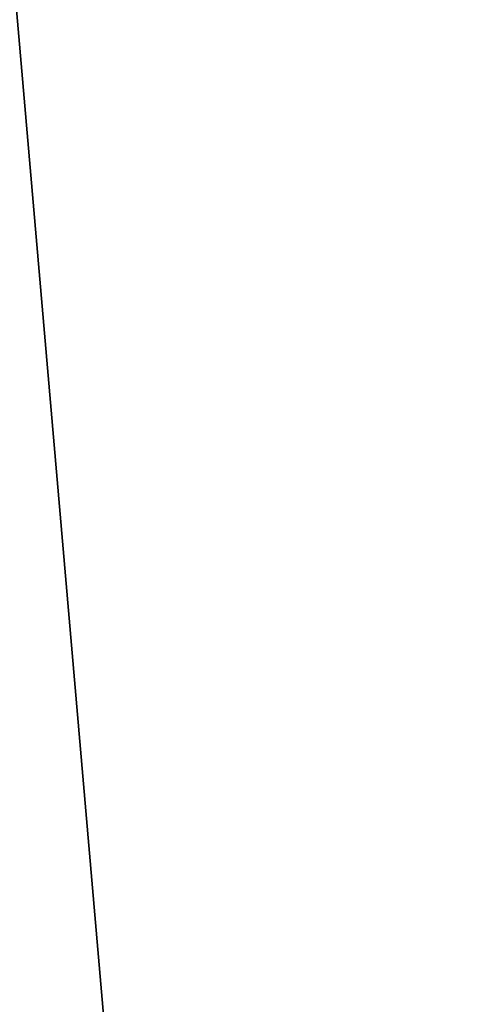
# Model space of a CAD drawing. Header units: metres. Extents: x -263 to 72, y -72 to 102.
# Tile 268 of 355: x -12.155 to -11.809, y 93.975 to 94.734. Entities that reach past the tile are written whole.
import ezdxf

# ---------------------------------------------------------------- set-up
doc = ezdxf.new("R2010")
doc.units = ezdxf.units.M
doc.layers.add('solid_FREE_STANDING_ONO_SW0004', color=7, linetype='CONTINUOUS')

msp = doc.modelspace()

# ---------------------------------------------------------------- linework, layer by layer
at = {"layer": 'solid_FREE_STANDING_ONO_SW0004'}
for points in [[(-11.544018, 100.5, 22.722128), (-12.620222, 19.228365, 24.192595), (-12.655509, 100.5, 24.247789)], [(-12.079219, 87.451126, 41.193394), (-12.655509, 100.5, 40.352211), (-12.620207, 19.228374, 40.407429)], [(-11.764801, 90.208061, 41.605347), (-11.544019, 100.5, 41.877872), (-12.655509, 100.5, 40.352211)], [(-11.949337, 89.247879, 41.367157), (-11.764801, 90.208061, 41.605347), (-12.655509, 100.5, 40.352211)], [(-12.049571, 88.337822, 41.233524), (-11.949337, 89.247879, 41.367157), (-12.655509, 100.5, 40.352211)], [(-12.079219, 87.451126, 41.193394), (-12.049571, 88.337822, 41.233524), (-12.655509, 100.5, 40.352211)], [(-11.544018, 100.5, 22.722128), (-11.567857, 19.879253, 22.750933), (-12.620222, 19.228365, 24.192595)]]:
    msp.add_3dface(points, dxfattribs=at)

doc.saveas('drawing.dxf')
